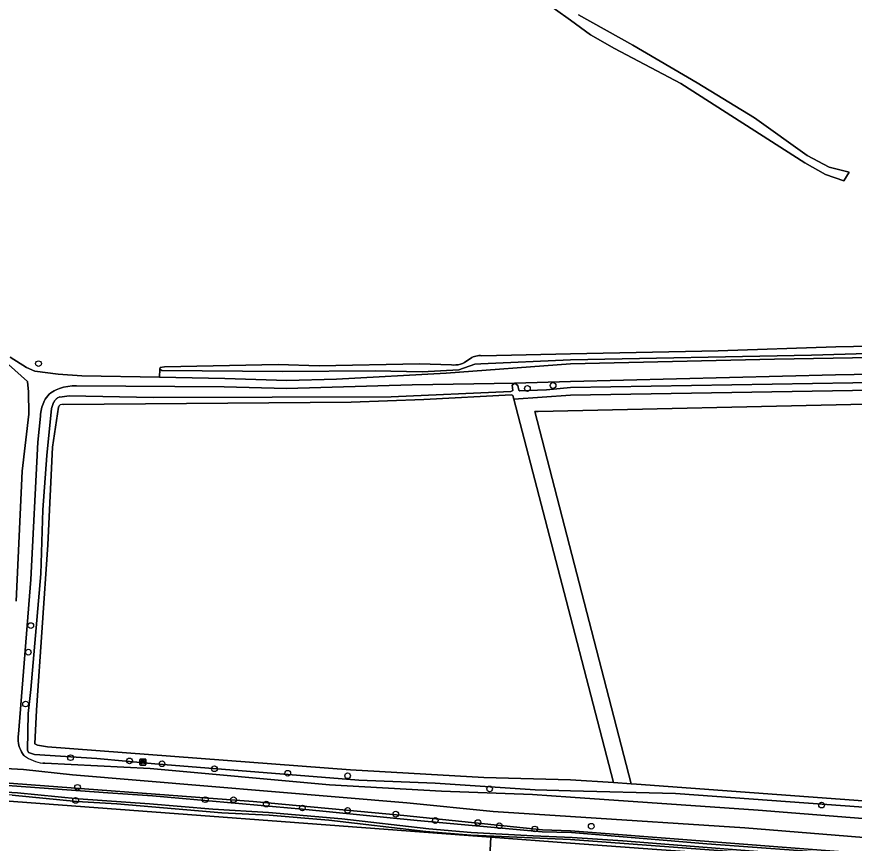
# Model space of a CAD drawing. Extents: x 162722 to 165104, y 384719 to 386284.
# Drawn here: x 163905.1 to 164048.6, y 385395.9 to 385537.6 of the extents above; entities that cross this region are included whole.
import ezdxf

# ---------------------------------------------------------------- set-up
doc = ezdxf.new("R2010")
doc.units = 0
for name, color, linetype in [('IMGEO_Bank', 7, 'Continuous'), ('IMGEO_Boom', 7, 'Continuous'), ('IMGEO_Gemengd_bos', 7, 'Continuous'), ('IMGEO_Grasland_agrarisch', 7, 'Continuous'), ('IMGEO_Grasland_overig', 7, 'Continuous'), ('IMGEO_Groenvoorziening', 7, 'Continuous'), ('IMGEO_Loofbos', 7, 'Continuous'), ('IMGEO_Oever', 7, 'Continuous'), ('IMGEO_Voetpad_halfverhard', 7, 'Continuous'), ('IMGEO_Waterloop', 7, 'Continuous')]:
    doc.layers.add(name, color=color, linetype=linetype)

msp = doc.modelspace()

# ---------------------------------------------------------------- linework, layer by layer
at = {"layer": 'IMGEO_Bank'}
for p, q in [((163926.24, 385409.41), (163926.24, 385410.25)), ((163926.24, 385410.25), (163926.24, 385409.41)), ((163926.32, 385410.33), (163927.16, 385410.33)), ((163927.16, 385410.33), (163926.32, 385410.33)), ((163926.55, 385409.84), (163926.55, 385409.94)), ((163926.94, 385409.73), (163926.55, 385409.73)), ((163926.88, 385409.95), (163926.6, 385409.95)), ((163926.6, 385409.94), (163926.6, 385409.84)), ((163926.6, 385409.83), (163926.88, 385409.83)), ((163926.89, 385409.84), (163926.89, 385409.94)), ((163926.93, 385409.94), (163926.93, 385409.84)), ((163927.24, 385410.26), (163927.24, 385409.42)), ((163927.24, 385409.42), (163927.24, 385410.26)), ((163927.17, 385409.33), (163926.33, 385409.33)), ((163926.33, 385409.33), (163927.17, 385409.33))]:
    msp.add_line(p, q, dxfattribs=at)
for points in [[(163926.49, 385409.73), (163926.35, 385409.73), (163926.46, 385409.83), (163926.55, 385409.83)], [(163926.55, 385409.95), (163926.46, 385409.95), (163926.46, 385410.11), (163927.02, 385410.11), (163927.02, 385409.95), (163926.94, 385409.95)], [(163926.54, 385409.72), (163926.54, 385409.52), (163926.5, 385409.52), (163926.5, 385409.72)], [(163926.94, 385409.83), (163927.02, 385409.83), (163927.14, 385409.73), (163927, 385409.73)], [(163926.99, 385409.72), (163926.99, 385409.52), (163926.95, 385409.52), (163926.95, 385409.72)]]:
    msp.add_lwpolyline(points, dxfattribs=at)
for centre, radius, start, end in [((163926.32, 385410.25), 0.0779, 92.4484, 184.2845), ((163926.32, 385410.25), 0.0779, 92.4484, 184.2845), ((163926.49, 385409.72), 0.00671, 2.8957, 87.1043), ((163926.55, 385409.72), 0.00671, 92.8957, 177.1043), ((163926.55, 385409.94), 0.00671, 2.8957, 87.1043), ((163926.55, 385409.84), 0.00671, 272.8957, 357.1043), ((163926.6, 385409.94), 0.00671, 92.8957, 177.1043), ((163926.6, 385409.84), 0.00671, 182.8957, 267.1043), ((163926.88, 385409.94), 0.00671, 2.8957, 87.1043), ((163926.88, 385409.84), 0.00671, 272.8957, 357.1043), ((163926.94, 385409.94), 0.00671, 92.8957, 177.1043), ((163926.94, 385409.84), 0.00671, 182.8957, 267.1043), ((163926.94, 385409.72), 0.00671, 2.8957, 87.1043), ((163927, 385409.72), 0.00671, 92.8957, 177.1043), ((163927.17, 385410.25), 0.0779, 2.4484, 94.2845), ((163927.17, 385410.25), 0.0779, 2.4484, 94.2845), ((163926.32, 385409.41), 0.0779, 182.4484, 274.2845), ((163926.32, 385409.41), 0.0779, 182.4484, 274.2845), ((163927.17, 385409.41), 0.0779, 272.4484, 4.2845), ((163927.17, 385409.41), 0.0779, 272.4484, 4.2845)]:
    msp.add_arc(centre, radius, start, end, dxfattribs=at)
at = {"layer": 'IMGEO_Boom'}
for centre in [(163908.86, 385478.11), (163992.63, 385473.85), (163997.03, 385474.36), (163907.54, 385433.22), (163907.11, 385428.67), (163906.64, 385419.78), (163914.36, 385410.59), (163924.45, 385410.04), (163930.02, 385409.54), (163939, 385408.68), (163951.56, 385407.92), (163961.83, 385407.48), (163915.55, 385405.51), (163986.16, 385405.24), (163915.21, 385403.26), (163937.43, 385403.39), (163942.27, 385403.38), (163947.88, 385402.63), (164043.04, 385402.47), (163954.07, 385401.97), (163961.83, 385401.56), (163970.07, 385400.91), (163976.85, 385399.82), (163984.15, 385399.47), (163987.82, 385398.93), (163993.89, 385398.37), (164003.57, 385398.84)]:
    msp.add_circle(centre, 0.489, dxfattribs=at)
at = {"layer": 'IMGEO_Gemengd_bos'}
for points in [[(164001.38, 385537.9), (164010.68, 385532.67), (164021.7, 385526.22), (164031.53, 385520.23), (164040.57, 385513.8), (164044.33, 385511.77), (164047.76, 385510.91), (164046.87, 385509.41), (164043.7, 385510.52), (164040.17, 385512.53), (164018.93, 385526.09), (164007.58, 385532.11), (164003.42, 385534.47), (164000, 385536.94), (163994.86, 385540.67)], [(163904.02, 385479.24), (163906.82, 385477.46), (163908.23, 385476.8), (163912.24, 385476.28), (163916.28, 385476.01), (163929.61, 385475.77), (163929.64, 385477.17), (163929.69, 385477.45), (163930.42, 385477.56), (163949.95, 385477.96), (163956.94, 385477.73), (163974.16, 385478.07), (163979.62, 385477.88), (163980, 385477.86), (163980.39, 385477.88), (163980.77, 385477.93), (163981.14, 385478.02), (163981.51, 385478.13), (163981.86, 385478.28), (163983.1, 385479.15), (163983.33, 385479.26), (163983.57, 385479.35), (163983.82, 385479.41), (163984.07, 385479.46), (163984.32, 385479.49), (163984.57, 385479.49), (163984.83, 385479.47), (164000, 385479.78), (164025.34, 385480.3), (164045.5, 385480.98), (164069.52, 385481.46)], [(163912.26, 385470.64), (163911.26, 385463.77), (163910.46, 385447.05), (163908.52, 385418.75), (163908.24, 385412.97), (163908.66, 385412.73), (163910.42, 385412.42), (163962.3, 385408.53), (163985.17, 385407.19), (164000, 385406.79), (164007.4, 385406.33), (164000, 385434.75), (163990.31, 385472.01), (163990.15, 385472.64), (163989.91, 385472.78), (163974.88, 385471.97), (163962.41, 385471.51), (163913.11, 385471.13)]]:
    msp.add_lwpolyline(points, dxfattribs=at)
msp.add_arc((163912.99, 385470.34), 0.795, 81.429, 158.1472, dxfattribs=at)
at = {"layer": 'IMGEO_Grasland_agrarisch'}
for points in [[(164011.34, 385406.04), (164094.29, 385399.95), (164102.67, 385399.65), (164104.24, 385399.72), (164089.79, 385471.54), (164050.62, 385471.18), (163994.49, 385469.9), (163993.92, 385469.89), (164010.4, 385406.1)], [(163984.62, 385362.03), (163986.38, 385396.95), (163900.68, 385403.34), (163896.74, 385375.15), (163925.93, 385361.83), (163943.73, 385354)], [(164074.75, 385390.56), (164014.8, 385394.87), (164000, 385395.93), (163986.38, 385396.95), (163984.62, 385362.03), (163943.73, 385354), (163942.75, 385342.54), (163942.72, 385342.22), (163934.45, 385258.02), (163970.67, 385255.02), (163970.96, 385258.24), (163974.78, 385302.89), (164000, 385323.52), (164026.82, 385345.17), (164070.61, 385341.89), (164074.39, 385386.44)]]:
    msp.add_lwpolyline(points, close=True, dxfattribs=at)
at = {"layer": 'IMGEO_Grasland_overig'}
for points in [[(163905.01, 385437.39), (163906.08, 385459.67), (163907.18, 385469.44), (163907.14, 385473.3), (163906.97, 385475.07), (163900.43, 385480.88)], [(163990.31, 385472.01), (164000, 385472.69), (164086.33, 385474.16), (164089.23, 385474.34), (164089.79, 385471.54), (164104.24, 385399.72), (164102.67, 385399.65), (164094.29, 385399.95), (164011.34, 385406.04), (164010.4, 385406.1), (164007.4, 385406.33), (164000, 385406.79), (163985.17, 385407.19), (163962.3, 385408.53), (163910.42, 385412.42), (163908.66, 385412.73), (163908.24, 385412.97), (163908.52, 385418.75), (163910.46, 385447.05), (163911.26, 385463.77), (163912.26, 385470.64)], [(163990.5, 385474.78), (163990.02, 385474.41), (163990.12, 385473.5), (163989.8, 385473.35), (163969.31, 385472.42), (163928.49, 385472.31), (163914.1, 385472.6), (163912.53, 385472.39)], [(164089.85, 385475.52), (164000, 385474), (163995.93, 385473.61), (163991.36, 385473.43), (163991.17, 385473.59), (163990.98, 385474.38), (163990.5, 385474.78)], [(163911.41, 385471.43), (163911.1, 385470.44), (163910.3, 385462.38), (163909.62, 385453.05), (163909.27, 385442.08), (163907.55, 385422.28), (163907.06, 385418.17), (163906.99, 385411.9), (163907.14, 385411.46), (163908.17, 385411.16), (163918.87, 385410.45), (163928.82, 385409.54), (163963.72, 385406.76), (163976.83, 385406.22), (163993.95, 385405.08), (164000, 385404.91), (164017.99, 385404.43), (164053.35, 385401.85)], [(163913.11, 385471.13), (163962.41, 385471.51), (163974.88, 385471.97), (163989.91, 385472.78), (163990.15, 385472.64), (163990.31, 385472.01)]]:
    msp.add_lwpolyline(points, dxfattribs=at)
msp.add_lwpolyline([(163990.31, 385472.01), (164000, 385434.75), (164007.4, 385406.33), (164010.4, 385406.1), (163993.92, 385469.89), (163994.49, 385469.9), (164050.62, 385471.18), (164089.79, 385471.54), (164089.23, 385474.34), (164086.33, 385474.16), (164000, 385472.69)], close=True, dxfattribs=at)
for centre, radius, start, end in [((163913.05, 385470.66), 1.81, 106.8191, 154.6959), ((163912.99, 385470.34), 0.795, 81.429, 158.1472)]:
    msp.add_arc(centre, radius, start, end, dxfattribs=at)
at = {"layer": 'IMGEO_Groenvoorziening'}
msp.add_lwpolyline([(164060.52, 385480.12), (164041.3, 385479.58), (164000, 385478.75), (163984.66, 385478.1), (163983.61, 385478), (163980.9, 385477.07), (163974.58, 385476.72), (163966.57, 385476.88), (163950.74, 385476.78), (163929.98, 385476.93), (163929.64, 385477.17), (163929.61, 385475.77), (163940.77, 385475.57), (163951.43, 385475.22), (163959.94, 385475.43), (163978.69, 385476.45), (164000, 385478.06), (164034.97, 385478.89), (164081.82, 385479.67)], dxfattribs=at)
at = {"layer": 'IMGEO_Loofbos'}
for points in [[(164089.85, 385475.52), (164089.08, 385476.83), (164083.6, 385476.87), (164045.43, 385476.18), (164000, 385475.03), (163990.5, 385474.78), (163990.98, 385474.38), (163991.17, 385473.59), (163991.36, 385473.43), (163995.93, 385473.61), (164000, 385474)], [(163900.82, 385404.42), (163900.68, 385403.34), (163986.38, 385396.95), (164000, 385395.93), (164014.8, 385394.87), (164074.75, 385390.56), (164079.15, 385390.24), (164105.84, 385388.32), (164085.13, 385390.24), (164000, 385396.58), (163982.95, 385397.31), (163975.24, 385397.92), (163958.6, 385399.87), (163948.37, 385400.74), (163940.26, 385401.16), (163922.3, 385402.69), (163915.42, 385403.08), (163904.36, 385404.18)]]:
    msp.add_lwpolyline(points, close=True, dxfattribs=at)
for points in [[(163912.53, 385472.39), (163914.1, 385472.6), (163928.49, 385472.31), (163969.31, 385472.42), (163989.8, 385473.35), (163990.12, 385473.5), (163990.02, 385474.41), (163990.5, 385474.78), (163972.88, 385474.47), (163951.35, 385473.87), (163940.67, 385474.13), (163915.39, 385474.32), (163914.64, 385474.3), (163913.89, 385474.21), (163913.15, 385474.05), (163912.43, 385473.83), (163911.89, 385473.62), (163911.57, 385473.47), (163911.26, 385473.29), (163910.97, 385473.09), (163910.7, 385472.86), (163910.45, 385472.61), (163910.22, 385472.33), (163910.02, 385472.04), (163909.88, 385471.79), (163909.64, 385471.23), (163909.45, 385470.66), (163909.31, 385470.07), (163909.22, 385469.47), (163909.2, 385469.08), (163908.74, 385464.64), (163907.56, 385441.13), (163905.45, 385414.59), (163905.39, 385414.21), (163905.37, 385413.82), (163905.38, 385413.44), (163905.42, 385413.06), (163905.5, 385412.68), (163905.61, 385412.31), (163905.76, 385411.96), (163905.93, 385411.61), (163906.14, 385411.29), (163906.37, 385410.98), (163906.44, 385410.91)], [(164053.35, 385401.85), (164017.99, 385404.43), (164000, 385404.91), (163993.95, 385405.08), (163976.83, 385406.22), (163963.72, 385406.76), (163928.82, 385409.54), (163918.87, 385410.45), (163908.17, 385411.16), (163907.14, 385411.46), (163906.99, 385411.9), (163907.06, 385418.17), (163907.55, 385422.28), (163909.27, 385442.08), (163909.62, 385453.05), (163910.3, 385462.38), (163911.1, 385470.44), (163911.41, 385471.43)], [(163899.94, 385406.49), (163945.62, 385403.06), (163971.43, 385400.67), (163995.2, 385398.24), (164000, 385398.06), (164085.92, 385391.45), (164103.5, 385389.96), (164105.72, 385392.2), (164101.61, 385392.74), (164029.9, 385398.57), (164000, 385400.52), (163986.74, 385401.39), (163971.97, 385402.84), (163914.67, 385407.66), (163906.29, 385408.58), (163896.84, 385409.1)], [(163909.59, 385409.66), (163909.92, 385409.63), (163928, 385408.73), (163958.7, 385405.91), (163977.89, 385404.87), (163993.52, 385404.25), (164000, 385403.81), (164032.15, 385401.61), (164101.66, 385396.06)]]:
    msp.add_lwpolyline(points, dxfattribs=at)
for centre, radius, start, end in [((163913.05, 385470.66), 1.81, 106.8191, 154.6959), ((163910.51, 385416.59), 6.99, 234.3568, 262.448)]:
    msp.add_arc(centre, radius, start, end, dxfattribs=at)
at = {"layer": 'IMGEO_Oever'}
for points in [[(164085.92, 385391.45), (164000, 385398.06), (163995.2, 385398.24), (163971.43, 385400.67), (163945.62, 385403.06), (163899.94, 385406.49)], [(163901.65, 385405.84), (163901.81, 385405.89), (163901.97, 385405.94), (163920.74, 385404.54), (163928.4, 385404.04), (163954.11, 385401.78), (163973.74, 385399.8), (163995.15, 385397.86), (164000.16, 385397.77), (164023.36, 385395.85), (164039.03, 385394.7), (164054.45, 385393.56), (164080.45, 385391.5), (164102.5, 385389.75)], [(164043.67, 385393.57), (164008.97, 385396.32), (164000.3, 385396.9), (163993.61, 385397.18), (163983, 385397.76), (163975.77, 385398.37), (163960.81, 385400.09), (163948.26, 385401.17), (163938.75, 385401.75), (163927.86, 385402.67), (163915.71, 385403.55), (163905.27, 385404.57), (163902.23, 385404.74)], [(163904.36, 385404.18), (163915.42, 385403.08), (163922.3, 385402.69), (163940.26, 385401.16), (163948.37, 385400.74), (163958.6, 385399.87), (163975.24, 385397.92), (163982.95, 385397.31), (164000, 385396.58), (164085.13, 385390.24)]]:
    msp.add_lwpolyline(points, dxfattribs=at)
at = {"layer": 'IMGEO_Voetpad_halfverhard'}
for points in [[(164034.55, 385758.81), (164036.34, 385750), (164042.38, 385720.19), (164047.62, 385695.59), (164077.38, 385550.08), (164080.6, 385533.73), (164087.34, 385500), (164091.35, 385481.47), (164091.69, 385479.96), (164087.33, 385479.84), (164081.82, 385479.67), (164034.97, 385478.89), (164000, 385478.06), (163978.69, 385476.45), (163959.94, 385475.43), (163951.43, 385475.22), (163940.77, 385475.57), (163929.61, 385475.77), (163916.28, 385476.01), (163912.24, 385476.28), (163908.23, 385476.8), (163906.82, 385477.46), (163904.02, 385479.24)], [(163900.43, 385480.88), (163906.97, 385475.07), (163907.14, 385473.3), (163907.18, 385469.44), (163906.08, 385459.67), (163905.01, 385437.39)], [(163906.44, 385410.91), (163906.37, 385410.98), (163906.14, 385411.29), (163905.93, 385411.61), (163905.76, 385411.96), (163905.61, 385412.31), (163905.5, 385412.68), (163905.42, 385413.06), (163905.38, 385413.44), (163905.37, 385413.82), (163905.39, 385414.21), (163905.45, 385414.59), (163907.56, 385441.13), (163908.74, 385464.64), (163909.2, 385469.08), (163909.22, 385469.47), (163909.31, 385470.07), (163909.45, 385470.66), (163909.64, 385471.23), (163909.88, 385471.79), (163910.02, 385472.04), (163910.22, 385472.33), (163910.45, 385472.61), (163910.7, 385472.86), (163910.97, 385473.09), (163911.26, 385473.29), (163911.57, 385473.47), (163911.89, 385473.62), (163912.43, 385473.83), (163913.15, 385474.05), (163913.89, 385474.21), (163914.64, 385474.3), (163915.39, 385474.32), (163940.67, 385474.13), (163951.35, 385473.87), (163972.88, 385474.47), (163990.5, 385474.78), (164000, 385475.03), (164045.43, 385476.18), (164083.6, 385476.87)], [(163896.84, 385409.1), (163906.29, 385408.58), (163914.67, 385407.66), (163971.97, 385402.84), (163986.74, 385401.39), (164000, 385400.52), (164029.9, 385398.57), (164101.61, 385392.74), (164105.72, 385392.2)], [(164032.15, 385401.61), (164000, 385403.81), (163993.52, 385404.25), (163977.89, 385404.87), (163958.7, 385405.91), (163928, 385408.73), (163909.92, 385409.63), (163909.59, 385409.66)], [(164106.91, 385396.47), (164105.54, 385396.17), (164104.25, 385396.02), (164102.96, 385395.98), (164101.66, 385396.06), (164032.15, 385401.61)]]:
    msp.add_lwpolyline(points, dxfattribs=at)
msp.add_arc((163910.51, 385416.59), 6.99, 234.3568, 262.448, dxfattribs=at)
at = {"layer": 'IMGEO_Waterloop'}
for points in [[(163994.86, 385540.67), (164000, 385536.94), (164003.42, 385534.47), (164007.58, 385532.11), (164018.93, 385526.09), (164040.17, 385512.53), (164043.7, 385510.52), (164046.87, 385509.41), (164047.76, 385510.91), (164044.33, 385511.77), (164040.57, 385513.8), (164031.53, 385520.23), (164021.7, 385526.22), (164010.68, 385532.67), (164001.38, 385537.9)], [(164069.52, 385481.46), (164045.5, 385480.98), (164025.34, 385480.3), (164000, 385479.78), (163984.83, 385479.47), (163984.57, 385479.49), (163984.32, 385479.49), (163984.07, 385479.46), (163983.82, 385479.41), (163983.57, 385479.35), (163983.33, 385479.26), (163983.1, 385479.15), (163981.86, 385478.28), (163981.51, 385478.13), (163981.14, 385478.02), (163980.77, 385477.93), (163980.39, 385477.88), (163980, 385477.86), (163979.62, 385477.88), (163974.16, 385478.07), (163956.94, 385477.73), (163949.95, 385477.96), (163930.42, 385477.56), (163929.69, 385477.45), (163929.64, 385477.17), (163929.98, 385476.93), (163950.74, 385476.78), (163966.57, 385476.88), (163974.58, 385476.72), (163980.9, 385477.07), (163983.61, 385478), (163984.66, 385478.1), (164000, 385478.75), (164041.3, 385479.58), (164060.52, 385480.12)], [(164102.5, 385389.75), (164080.45, 385391.5), (164054.45, 385393.56), (164039.03, 385394.7), (164023.36, 385395.85), (164000.16, 385397.77), (163995.15, 385397.86), (163973.74, 385399.8), (163954.11, 385401.78), (163928.4, 385404.04), (163920.74, 385404.54), (163901.97, 385405.94)], [(163902.23, 385404.74), (163905.27, 385404.57), (163915.71, 385403.55), (163927.86, 385402.67), (163938.75, 385401.75), (163948.26, 385401.17), (163960.81, 385400.09), (163975.77, 385398.37), (163983, 385397.76), (163993.61, 385397.18), (164000.3, 385396.9), (164008.97, 385396.32), (164043.67, 385393.57)]]:
    msp.add_lwpolyline(points, dxfattribs=at)

doc.saveas('drawing.dxf')
